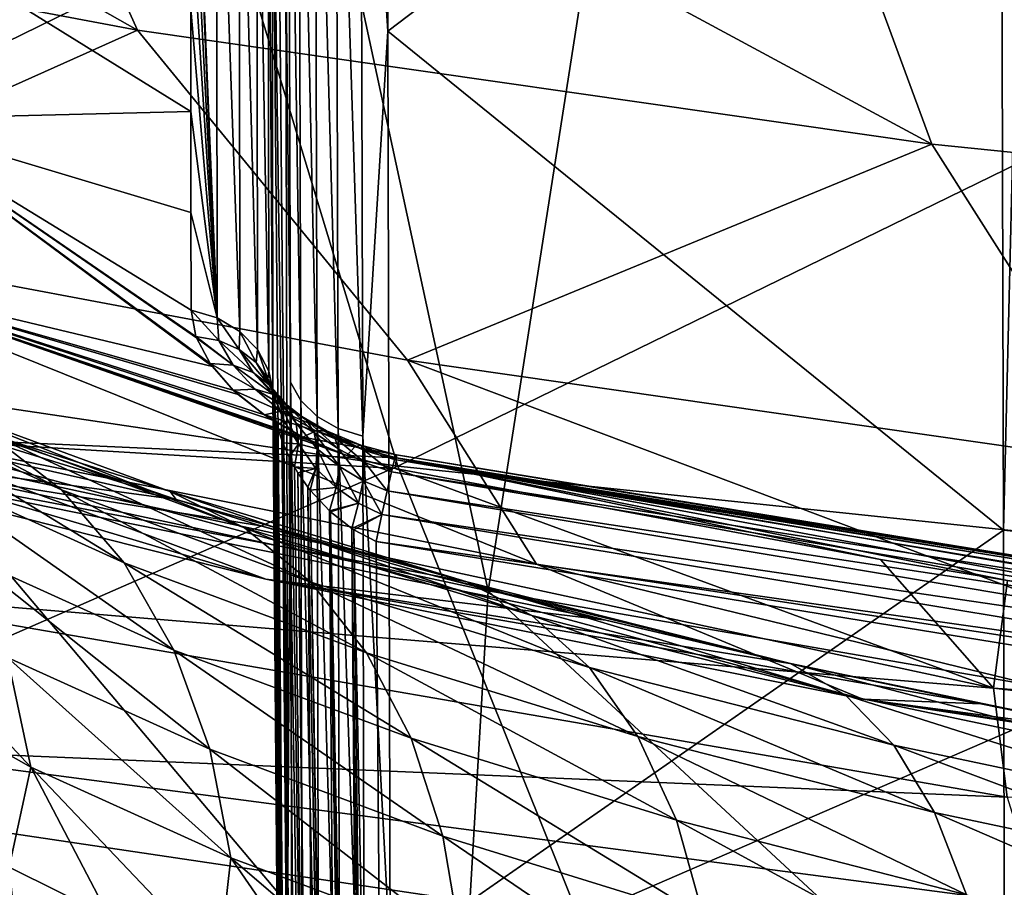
# Model space of a CAD drawing. Header units: metres. Extents: x -109 to 109, y -78 to 121.
# Tile 445 of 656: x -6.6 to -4.67, y -72.15 to -70.44. Entities that reach past the tile are written whole.
import ezdxf

# ---------------------------------------------------------------- set-up
doc = ezdxf.new("R2010")
doc.units = ezdxf.units.M
doc.layers.add('solid_508554_SW0001', color=7, linetype='CONTINUOUS')

msp = doc.modelspace()

# ---------------------------------------------------------------- linework, layer by layer
at = {"layer": 'solid_508554_SW0001'}
for points in [[(-6.830289, -66.227417, 65.060074), (-6.791881, -71.325768, 56.168079), (-5.679892, -71.563828, 56.305351)], [(-6.830289, -66.227417, 65.060074), (-5.679892, -71.563828, 56.305351), (-4.904434, -66.598526, 65.274155)], [(-4.904434, -66.598526, 65.274155), (-5.679892, -71.563828, 56.305351), (-4.556941, -71.759193, 56.418018)], [(-4.904434, -66.598526, 65.274155), (-4.556941, -71.759193, 56.418018), (-3.425279, -71.91153, 56.505859)], [(-4.904434, -66.598526, 65.274155), (-3.425279, -71.91153, 56.505859), (-2.952612, -66.847145, 65.417549)], [(-6.105889, -68.482536, 45.846127), (-6.07645, -70.321671, 49.40963), (-6.072062, -72.126045, 47.287247)], [(-6.103077, -69.90023, 44.032772), (-6.105889, -68.482536, 45.846127), (-6.072062, -72.126045, 47.287247)], [(-5.93011, -69.633942, 50.408268), (-5.882742, -68.488358, 51.526165), (-5.876458, -70.467133, 49.544407)], [(-4.675823, -69.555435, 50.497002), (-5.876458, -70.467133, 49.544407), (-5.882742, -68.488358, 51.526165)], [(-4.140467, -70.481339, 12.041465), (-6.175321, -70.268013, 12.410967), (-4.328004, -69.279373, 10.049794)], [(-8.323489, -69.355896, 16.850292), (-7.881609, -70.179581, 19.008846), (-6.366735, -70.46489, 18.514671)], [(-6.736303, -69.649132, 16.342392), (-8.323489, -69.355896, 16.850292), (-6.366735, -70.46489, 18.514671)], [(-6.071731, -69.534386, 50.309555), (-6.067147, -71.154663, 48.55143), (-6.07645, -70.321671, 49.40963)], [(-6.046922, -71.190964, 48.582695), (-6.067147, -71.154663, 48.55143), (-6.071731, -69.534386, 50.309555)], [(-6.051513, -69.568451, 50.343246), (-6.046922, -71.190964, 48.582695), (-6.071731, -69.534386, 50.309555)], [(-4.675823, -69.555435, 50.497002), (-4.670486, -71.445282, 48.437046), (-5.876458, -70.467133, 49.544407)], [(-4.624331, -69.560143, 50.501831), (-4.670486, -71.445282, 48.437046), (-4.675823, -69.555435, 50.497002)], [(-6.015029, -71.222076, 48.60952), (-6.046922, -71.190964, 48.582695), (-6.051513, -69.568451, 50.343246)], [(-6.019625, -69.597641, 50.372154), (-6.015029, -71.222076, 48.60952), (-6.051513, -69.568451, 50.343246)], [(-4.618999, -71.450371, 48.441467), (-4.670486, -71.445282, 48.437046), (-4.624331, -69.560143, 50.501831)], [(-5.973624, -71.245888, 48.630085), (-6.015029, -71.222076, 48.60952), (-6.019625, -69.597641, 50.372154)], [(-5.978225, -69.619972, 50.394329), (-5.973624, -71.245888, 48.630085), (-6.019625, -69.597641, 50.372154)], [(-5.925507, -71.260788, 48.643009), (-5.973624, -71.245888, 48.630085), (-5.978225, -69.619972, 50.394329)], [(-5.93011, -69.633942, 50.408268), (-5.925507, -71.260788, 48.643009), (-5.978225, -69.619972, 50.394329)], [(-6.736303, -69.649132, 16.342392), (-6.366735, -70.46489, 18.514671), (-4.811081, -70.688721, 18.126989)], [(-5.108315, -69.879761, 15.942926), (-6.736303, -69.649132, 16.342392), (-4.811081, -70.688721, 18.126989)], [(-5.93011, -69.633942, 50.408268), (-5.876458, -70.467133, 49.544407), (-5.925507, -71.260788, 48.643009)], [(-6.21086, -71.029114, 42.027081), (-6.263275, -69.76429, 43.889217), (-6.212182, -69.757477, 43.929123)], [(-6.21086, -71.029114, 42.027081), (-6.263159, -69.814125, 43.819988), (-6.263275, -69.76429, 43.889217)], [(-6.212182, -69.757477, 43.929123), (-6.167562, -69.782608, 43.947361), (-6.16624, -71.055542, 42.043381)], [(-6.21086, -71.029114, 42.027081), (-6.212182, -69.757477, 43.929123), (-6.16624, -71.055542, 42.043381)], [(-6.167562, -69.782608, 43.947361), (-6.132956, -69.816559, 43.971966), (-6.131631, -71.091232, 42.06538)], [(-6.16624, -71.055542, 42.043381), (-6.167562, -69.782608, 43.947361), (-6.131631, -71.091232, 42.06538)], [(-6.21086, -71.029114, 42.027081), (-6.262894, -70.020714, 43.528564), (-6.263159, -69.814125, 43.819988)], [(-6.132956, -69.816559, 43.971966), (-6.110918, -69.856804, 44.001118), (-6.109591, -71.133537, 42.091454)], [(-6.131631, -71.091232, 42.06538), (-6.132956, -69.816559, 43.971966), (-6.109591, -71.133537, 42.091454)], [(-6.110918, -69.856804, 44.001118), (-6.103077, -69.90023, 44.032772), (-6.101748, -71.179291, 42.119644)], [(-6.109591, -71.133537, 42.091454), (-6.110918, -69.856804, 44.001118), (-6.101748, -71.179291, 42.119644)], [(-5.108315, -69.879761, 15.942926), (-4.811081, -70.688721, 18.126989), (-3.224611, -70.849632, 17.848288)], [(-3.421983, -70.168159, 15.953283), (-5.108315, -69.879761, 15.942926), (-3.224611, -70.849632, 17.848288)], [(-6.103077, -69.90023, 44.032772), (-6.0696, -73.755119, 45.026962), (-6.101748, -71.179291, 42.119644)], [(-6.103077, -69.90023, 44.032772), (-6.072062, -72.126045, 47.287247), (-6.0696, -73.755119, 45.026962)], [(-7.746911, -71.038475, 14.957135), (-8.167993, -69.97139, 12.924731), (-6.175321, -70.268013, 12.410967)], [(-6.21086, -71.029114, 42.027081), (-6.26267, -70.22261, 43.23666), (-6.262894, -70.020714, 43.528564)], [(-7.227275, -70.850357, 21.160807), (-6.366735, -70.46489, 18.514671), (-7.881609, -70.179581, 19.008846)], [(-6.21086, -71.029114, 42.027081), (-6.26245, -70.423958, 42.938232), (-6.26267, -70.22261, 43.23666)], [(-5.856967, -71.319809, 14.469856), (-7.746911, -71.038475, 14.957135), (-6.175321, -70.268013, 12.410967)], [(-5.856967, -71.319809, 14.469856), (-6.175321, -70.268013, 12.410967), (-4.140467, -70.481339, 12.041465)], [(-6.067147, -71.154663, 48.55143), (-6.072062, -72.126045, 47.287247), (-6.07645, -70.321671, 49.40963)], [(-6.262249, -70.62471, 42.633003), (-6.87325, -70.639282, 42.369736), (-6.7235, -70.338478, 42.891365)], [(-6.26245, -70.423958, 42.938232), (-6.262249, -70.62471, 42.633003), (-6.7235, -70.338478, 42.891365)], [(-6.21086, -71.029114, 42.027081), (-6.262249, -70.62471, 42.633003), (-6.26245, -70.423958, 42.938232)], [(-7.227275, -70.850357, 21.160807), (-5.838058, -71.111725, 20.708094), (-6.366735, -70.46489, 18.514671)], [(-5.838058, -71.111725, 20.708094), (-4.811081, -70.688721, 18.126989), (-6.366735, -70.46489, 18.514671)], [(-5.925507, -71.260788, 48.643009), (-5.876458, -70.467133, 49.544407), (-5.872071, -72.281227, 47.410671)], [(-4.670486, -71.445282, 48.437046), (-5.872071, -72.281227, 47.410671), (-5.876458, -70.467133, 49.544407)], [(-3.927015, -71.522141, 14.119404), (-5.856967, -71.319809, 14.469856), (-4.140467, -70.481339, 12.041465)], [(-6.262249, -70.62471, 42.633003), (-6.26209, -70.822151, 42.324898), (-6.87325, -70.639282, 42.369736)], [(-6.21086, -71.029114, 42.027081), (-6.26209, -70.822151, 42.324898), (-6.262249, -70.62471, 42.633003)], [(-6.220106, -71.124466, 41.853207), (-6.969184, -70.945518, 41.83868), (-6.87325, -70.639282, 42.369736)], [(-6.224372, -71.118523, 41.861328), (-6.220106, -71.124466, 41.853207), (-6.87325, -70.639282, 42.369736)], [(-6.251497, -71.068108, 41.933491), (-6.224372, -71.118523, 41.861328), (-6.87325, -70.639282, 42.369736)], [(-6.252406, -71.065643, 41.937172), (-6.251497, -71.068108, 41.933491), (-6.87325, -70.639282, 42.369736)], [(-6.261981, -71.013924, 42.017708), (-6.252406, -71.065643, 41.937172), (-6.87325, -70.639282, 42.369736)], [(-6.26209, -70.822151, 42.324898), (-6.261981, -71.013924, 42.017708), (-6.87325, -70.639282, 42.369736)], [(-5.838058, -71.111725, 20.708094), (-4.411517, -71.316772, 20.352947), (-4.811081, -70.688721, 18.126989)], [(-4.411517, -71.316772, 20.352947), (-3.224611, -70.849632, 17.848288), (-4.811081, -70.688721, 18.126989)], [(-6.21086, -71.029114, 42.027081), (-6.261981, -71.013924, 42.017708), (-6.26209, -70.822151, 42.324898)], [(-5.585535, -71.511879, 23.033199), (-5.838058, -71.111725, 20.708094), (-7.227275, -70.850357, 21.160807)], [(-6.906076, -71.246559, 23.492744), (-5.585535, -71.511879, 23.033199), (-7.227275, -70.850357, 21.160807)], [(-6.291041, -71.385162, 28.312231), (-7.240581, -71.257591, 26.174244), (-8.313686, -70.927223, 26.74646)], [(-7.210692, -71.099449, 28.811529), (-6.291041, -71.385162, 28.312231), (-8.313686, -70.927223, 26.74646)], [(-6.115307, -71.541267, 25.682903), (-6.906076, -71.246559, 23.492744), (-8.176859, -70.926201, 24.047621)], [(-7.240581, -71.257591, 26.174244), (-6.115307, -71.541267, 25.682903), (-8.176859, -70.926201, 24.047621)], [(-5.944512, -71.302803, 41.66198), (-7.010552, -71.254791, 41.302353), (-6.969184, -70.945518, 41.83868)], [(-5.956586, -71.298767, 41.664211), (-5.944512, -71.302803, 41.66198), (-6.969184, -70.945518, 41.83868)], [(-6.026819, -71.270592, 41.684868), (-5.956586, -71.298767, 41.664211), (-6.969184, -70.945518, 41.83868)], [(-6.043172, -71.262756, 41.691746), (-6.026819, -71.270592, 41.684868), (-6.969184, -70.945518, 41.83868)], [(-6.103514, -71.228828, 41.725319), (-6.043172, -71.262756, 41.691746), (-6.969184, -70.945518, 41.83868)], [(-6.118183, -71.219154, 41.73579), (-6.103514, -71.228828, 41.725319), (-6.969184, -70.945518, 41.83868)], [(-6.169551, -71.179207, 41.782345), (-6.118183, -71.219154, 41.73579), (-6.969184, -70.945518, 41.83868)], [(-6.179176, -71.170349, 41.793301), (-6.169551, -71.179207, 41.782345), (-6.969184, -70.945518, 41.83868)], [(-6.220106, -71.124466, 41.853207), (-6.179176, -71.170349, 41.793301), (-6.969184, -70.945518, 41.83868)], [(-6.20745, -71.073502, 41.953201), (-6.252406, -71.065643, 41.937172), (-6.261981, -71.013924, 42.017708)], [(-6.20745, -71.073502, 41.953201), (-6.261981, -71.013924, 42.017708), (-6.21086, -71.029114, 42.027081)], [(-7.277344, -71.94091, 17.057558), (-7.746911, -71.038475, 14.957135), (-5.856967, -71.319809, 14.469856)], [(-6.167444, -71.09066, 41.974335), (-6.21086, -71.029114, 42.027081), (-6.16624, -71.055542, 42.043381)], [(-6.20745, -71.073502, 41.953201), (-6.21086, -71.029114, 42.027081), (-6.167444, -71.09066, 41.974335)], [(-6.515744, -71.366188, 29.46139), (-6.659861, -71.254936, 29.301809), (-7.096555, -71.05793, 29.882217)], [(-6.939626, -71.174629, 30.024933), (-6.515744, -71.366188, 29.46139), (-7.096555, -71.05793, 29.882217)], [(-6.167444, -71.09066, 41.974335), (-6.16624, -71.055542, 42.043381), (-6.134735, -71.11615, 41.999279)], [(-6.134735, -71.11615, 41.999279), (-6.16624, -71.055542, 42.043381), (-6.131631, -71.091232, 42.06538)], [(-6.179473, -71.121765, 41.886482), (-6.251497, -71.068108, 41.933491), (-6.252406, -71.065643, 41.937172)], [(-6.20745, -71.073502, 41.953201), (-6.179473, -71.121765, 41.886482), (-6.252406, -71.065643, 41.937172)], [(-6.179473, -71.121765, 41.886482), (-6.224372, -71.118523, 41.861328), (-6.251497, -71.068108, 41.933491)], [(-6.20745, -71.073502, 41.953201), (-6.140192, -71.13591, 41.916771), (-6.179473, -71.121765, 41.886482)], [(-6.20745, -71.073502, 41.953201), (-6.167444, -71.09066, 41.974335), (-6.140192, -71.13591, 41.916771)], [(-6.167444, -71.09066, 41.974335), (-6.109138, -71.160049, 41.950142), (-6.140192, -71.13591, 41.916771)], [(-6.167444, -71.09066, 41.974335), (-6.134735, -71.11615, 41.999279), (-6.109138, -71.160049, 41.950142)], [(-6.134735, -71.11615, 41.999279), (-6.131631, -71.091232, 42.06538), (-6.111237, -71.148468, 42.026573)], [(-6.111237, -71.148468, 42.026573), (-6.131631, -71.091232, 42.06538), (-6.109591, -71.133537, 42.091454)], [(-6.731725, -71.233521, 28.741928), (-6.291041, -71.385162, 28.312231), (-7.210692, -71.099449, 28.811529)], [(-6.134735, -71.11615, 41.999279), (-6.088376, -71.192566, 41.984375), (-6.109138, -71.160049, 41.950142)], [(-6.134735, -71.11615, 41.999279), (-6.111237, -71.148468, 42.026573), (-6.088376, -71.192566, 41.984375)], [(-4.22475, -71.720245, 22.672295), (-4.411517, -71.316772, 20.352947), (-5.838058, -71.111725, 20.708094)], [(-5.585535, -71.511879, 23.033199), (-4.22475, -71.720245, 22.672295), (-5.838058, -71.111725, 20.708094)], [(-6.224372, -71.118523, 41.861328), (-6.179176, -71.170349, 41.793301), (-6.220106, -71.124466, 41.853207)], [(-6.136635, -71.168411, 41.827778), (-6.179176, -71.170349, 41.793301), (-6.224372, -71.118523, 41.861328)], [(-6.179473, -71.121765, 41.886482), (-6.136635, -71.168411, 41.827778), (-6.224372, -71.118523, 41.861328)], [(-6.179473, -71.121765, 41.886482), (-6.100194, -71.17926, 41.867195), (-6.136635, -71.168411, 41.827778)], [(-6.179473, -71.121765, 41.886482), (-6.140192, -71.13591, 41.916771), (-6.100194, -71.17926, 41.867195)], [(-6.140192, -71.13591, 41.916771), (-6.072622, -71.202026, 41.90868), (-6.100194, -71.17926, 41.867195)], [(-6.140192, -71.13591, 41.916771), (-6.109138, -71.160049, 41.950142), (-6.072622, -71.202026, 41.90868)], [(-6.111237, -71.148468, 42.026573), (-6.109591, -71.133537, 42.091454), (-6.098326, -71.185722, 42.054619)], [(-6.098326, -71.185722, 42.054619), (-6.109591, -71.133537, 42.091454), (-6.101748, -71.179291, 42.119644)], [(-6.111237, -71.148468, 42.026573), (-6.079288, -71.231308, 42.017197), (-6.088376, -71.192566, 41.984375)], [(-6.111237, -71.148468, 42.026573), (-6.098326, -71.185722, 42.054619), (-6.079288, -71.231308, 42.017197)], [(-6.067147, -71.154663, 48.55143), (-6.063968, -72.650566, 46.68639), (-6.072062, -72.126045, 47.287247)], [(-6.043739, -72.688934, 46.715084), (-6.063968, -72.650566, 46.68639), (-6.067147, -71.154663, 48.55143)], [(-6.046922, -71.190964, 48.582695), (-6.043739, -72.688934, 46.715084), (-6.067147, -71.154663, 48.55143)], [(-6.39325, -71.509148, 29.613611), (-6.515744, -71.366188, 29.46139), (-6.939626, -71.174629, 30.024933)], [(-6.805959, -71.322311, 30.162546), (-6.39325, -71.509148, 29.613611), (-6.939626, -71.174629, 30.024933)], [(-6.136635, -71.168411, 41.827778), (-6.085794, -71.211761, 41.772797), (-6.179176, -71.170349, 41.793301)], [(-6.179176, -71.170349, 41.793301), (-6.118183, -71.219154, 41.73579), (-6.169551, -71.179207, 41.782345)], [(-6.085794, -71.211761, 41.772797), (-6.118183, -71.219154, 41.73579), (-6.179176, -71.170349, 41.793301)], [(-6.136635, -71.168411, 41.827778), (-6.05764, -71.215355, 41.813522), (-6.085794, -71.211761, 41.772797)], [(-6.136635, -71.168411, 41.827778), (-6.100194, -71.17926, 41.867195), (-6.05764, -71.215355, 41.813522)], [(-6.109138, -71.160049, 41.950142), (-6.055986, -71.235001, 41.94912), (-6.072622, -71.202026, 41.90868)], [(-6.109138, -71.160049, 41.950142), (-6.088376, -71.192566, 41.984375), (-6.055986, -71.235001, 41.94912)], [(-6.821846, -71.178284, 29.139027), (-6.302681, -71.369476, 28.594137), (-6.731725, -71.233521, 28.741928)], [(-6.156961, -71.440613, 28.773911), (-6.302681, -71.369476, 28.594137), (-6.821846, -71.178284, 29.139027)], [(-6.659861, -71.254936, 29.301809), (-6.156961, -71.440613, 28.773911), (-6.821846, -71.178284, 29.139027)], [(-6.0696, -73.755119, 45.026962), (-6.06908, -75.196609, 42.646408), (-6.101748, -71.179291, 42.119644)], [(-6.062056, -75.203468, 42.593639), (-6.101748, -71.179291, 42.119644), (-6.06908, -75.196609, 42.646408)], [(-6.099737, -71.208122, 42.095703), (-6.101748, -71.179291, 42.119644), (-6.062056, -75.203468, 42.593639)], [(-6.098326, -71.185722, 42.054619), (-6.101748, -71.179291, 42.119644), (-6.099737, -71.208122, 42.095703)], [(-6.100194, -71.17926, 41.867195), (-6.035623, -71.22953, 41.855694), (-6.05764, -71.215355, 41.813522)], [(-6.100194, -71.17926, 41.867195), (-6.072622, -71.202026, 41.90868), (-6.035623, -71.22953, 41.855694)], [(-6.098326, -71.185722, 42.054619), (-6.099737, -71.208122, 42.095703), (-6.096781, -71.225624, 42.081867)], [(-6.098326, -71.185722, 42.054619), (-6.096781, -71.225624, 42.081867), (-6.079288, -71.231308, 42.017197)], [(-6.088376, -71.192566, 41.984375), (-6.051534, -71.275711, 41.985481), (-6.055986, -71.235001, 41.94912)], [(-6.088376, -71.192566, 41.984375), (-6.079288, -71.231308, 42.017197), (-6.051534, -71.275711, 41.985481)], [(-6.011842, -72.721817, 46.739693), (-6.043739, -72.688934, 46.715084), (-6.046922, -71.190964, 48.582695)], [(-6.015029, -71.222076, 48.60952), (-6.011842, -72.721817, 46.739693), (-6.046922, -71.190964, 48.582695)], [(-6.085794, -71.211761, 41.772797), (-6.017831, -71.250328, 41.735748), (-6.118183, -71.219154, 41.73579)], [(-6.096781, -71.225624, 42.081867), (-6.099737, -71.208122, 42.095703), (-6.062056, -75.203468, 42.593639)], [(-6.085794, -71.211761, 41.772797), (-5.996553, -71.250404, 41.783337), (-6.017831, -71.250328, 41.735748)], [(-6.085794, -71.211761, 41.772797), (-6.05764, -71.215355, 41.813522), (-5.996553, -71.250404, 41.783337)], [(-6.072622, -71.202026, 41.90868), (-6.021099, -71.253418, 41.896713), (-6.035623, -71.22953, 41.855694)], [(-6.072622, -71.202026, 41.90868), (-6.055986, -71.235001, 41.94912), (-6.021099, -71.253418, 41.896713)], [(-6.302681, -71.369476, 28.594137), (-6.291041, -71.385162, 28.312231), (-6.731725, -71.233521, 28.741928)], [(-6.118183, -71.219154, 41.73579), (-6.043172, -71.262756, 41.691746), (-6.103514, -71.228828, 41.725319)], [(-6.017831, -71.250328, 41.735748), (-6.043172, -71.262756, 41.691746), (-6.118183, -71.219154, 41.73579)], [(-6.093745, -71.238823, 42.071777), (-6.096781, -71.225624, 42.081867), (-6.062056, -75.203468, 42.593639)], [(-6.079288, -71.231308, 42.017197), (-6.096781, -71.225624, 42.081867), (-6.093745, -71.238823, 42.071777)], [(-6.079288, -71.231308, 42.017197), (-6.093745, -71.238823, 42.071777), (-6.083724, -71.270454, 42.048702)], [(-6.079288, -71.231308, 42.017197), (-6.083724, -71.270454, 42.048702), (-6.082477, -71.273705, 42.046421)], [(-6.079288, -71.231308, 42.017197), (-6.082477, -71.273705, 42.046421), (-6.051534, -71.275711, 41.985481)], [(-6.05764, -71.215355, 41.813522), (-5.981075, -71.262756, 41.831562), (-5.996553, -71.250404, 41.783337)], [(-6.05764, -71.215355, 41.813522), (-6.035623, -71.22953, 41.855694), (-5.981075, -71.262756, 41.831562)], [(-6.035623, -71.22953, 41.855694), (-5.972447, -71.286545, 41.87714), (-5.981075, -71.262756, 41.831562)], [(-6.035623, -71.22953, 41.855694), (-6.021099, -71.253418, 41.896713), (-5.972447, -71.286545, 41.87714)], [(-5.970435, -72.746994, 46.75856), (-6.011842, -72.721817, 46.739693), (-6.015029, -71.222076, 48.60952)], [(-5.973624, -71.245888, 48.630085), (-5.970435, -72.746994, 46.75856), (-6.015029, -71.222076, 48.60952)], [(-4.945972, -71.776207, 25.275978), (-5.585535, -71.511879, 23.033199), (-6.906076, -71.246559, 23.492744)], [(-6.115307, -71.541267, 25.682903), (-4.945972, -71.776207, 25.275978), (-6.906076, -71.246559, 23.492744)], [(-6.093745, -71.238823, 42.071777), (-6.062056, -75.203468, 42.593639), (-6.050568, -75.207474, 42.562397)], [(-6.083724, -71.270454, 42.048702), (-6.093745, -71.238823, 42.071777), (-6.050568, -75.207474, 42.562397)], [(-6.055986, -71.235001, 41.94912), (-6.014963, -71.285545, 41.934052), (-6.021099, -71.253418, 41.896713)], [(-6.055986, -71.235001, 41.94912), (-6.051534, -71.275711, 41.985481), (-6.014963, -71.285545, 41.934052)], [(-6.017831, -71.250328, 41.735748), (-5.941195, -71.281586, 41.713577), (-6.043172, -71.262756, 41.691746)], [(-6.017831, -71.250328, 41.735748), (-5.929439, -71.278313, 41.766521), (-5.941195, -71.281586, 41.713577)], [(-6.017831, -71.250328, 41.735748), (-5.996553, -71.250404, 41.783337), (-5.929439, -71.278313, 41.766521)], [(-5.996553, -71.250404, 41.783337), (-5.922505, -71.288986, 41.819344), (-5.929439, -71.278313, 41.766521)], [(-5.996553, -71.250404, 41.783337), (-5.981075, -71.262756, 41.831562), (-5.922505, -71.288986, 41.819344)], [(-5.922316, -72.762764, 46.770405), (-5.970435, -72.746994, 46.75856), (-5.973624, -71.245888, 48.630085)], [(-5.925507, -71.260788, 48.643009), (-5.922316, -72.762764, 46.770405), (-5.973624, -71.245888, 48.630085)], [(-5.44944, -71.621544, 27.671631), (-6.115307, -71.541267, 25.682903), (-7.240581, -71.257591, 26.174244)], [(-5.795285, -71.531624, 27.910458), (-5.44944, -71.621544, 27.671631), (-7.240581, -71.257591, 26.174244)], [(-6.125057, -71.436745, 28.169102), (-5.795285, -71.531624, 27.910458), (-7.240581, -71.257591, 26.174244)], [(-6.291041, -71.385162, 28.312231), (-6.125057, -71.436745, 28.169102), (-7.240581, -71.257591, 26.174244)], [(-4.689867, -71.754677, 41.31477), (-6.997029, -71.564682, 40.764961), (-7.010552, -71.254791, 41.302353)], [(-5.862391, -71.324478, 41.656208), (-4.689867, -71.754677, 41.31477), (-7.010552, -71.254791, 41.302353)], [(-5.944512, -71.302803, 41.66198), (-5.862391, -71.324478, 41.656208), (-7.010552, -71.254791, 41.302353)], [(-6.027608, -71.54689, 28.948795), (-6.156961, -71.440613, 28.773911), (-6.659861, -71.254936, 29.301809)], [(-6.515744, -71.366188, 29.46139), (-6.027608, -71.54689, 28.948795), (-6.659861, -71.254936, 29.301809)], [(-6.082477, -71.273705, 42.046421), (-6.083724, -71.270454, 42.048702), (-6.050568, -75.207474, 42.562397)], [(-6.043172, -71.262756, 41.691746), (-5.956586, -71.298767, 41.664211), (-6.026819, -71.270592, 41.684868)], [(-5.941195, -71.281586, 41.713577), (-5.956586, -71.298767, 41.664211), (-6.043172, -71.262756, 41.691746)], [(-6.021099, -71.253418, 41.896713), (-5.971256, -71.320145, 41.916977), (-5.972447, -71.286545, 41.87714)], [(-6.021099, -71.253418, 41.896713), (-6.014963, -71.285545, 41.934052), (-5.971256, -71.320145, 41.916977)], [(-5.981075, -71.262756, 41.831562), (-5.920905, -71.31282, 41.868145), (-5.922505, -71.288986, 41.819344)], [(-5.981075, -71.262756, 41.831562), (-5.972447, -71.286545, 41.87714), (-5.920905, -71.31282, 41.868145)], [(-5.925507, -71.260788, 48.643009), (-5.872071, -72.281227, 47.410671), (-5.922316, -72.762764, 46.770405)], [(-6.082477, -71.273705, 42.046421), (-6.050568, -75.207474, 42.562397), (-6.040455, -75.209869, 42.54348)], [(-6.069902, -71.301994, 42.027252), (-6.082477, -71.273705, 42.046421), (-6.040455, -75.209869, 42.54348)], [(-6.051534, -71.275711, 41.985481), (-6.082477, -71.273705, 42.046421), (-6.069902, -71.301994, 42.027252)], [(-6.051534, -71.275711, 41.985481), (-6.069902, -71.301994, 42.027252), (-6.059555, -71.321167, 42.014992)], [(-6.051534, -71.275711, 41.985481), (-6.059555, -71.321167, 42.014992), (-6.017592, -71.323936, 41.965412)], [(-6.051534, -71.275711, 41.985481), (-6.017592, -71.323936, 41.965412), (-6.014963, -71.285545, 41.934052)], [(-6.014963, -71.285545, 41.934052), (-6.017592, -71.323936, 41.965412), (-5.977583, -71.361275, 41.948372)], [(-6.014963, -71.285545, 41.934052), (-5.977583, -71.361275, 41.948372), (-5.971256, -71.320145, 41.916977)], [(-5.972447, -71.286545, 41.87714), (-5.924757, -71.348061, 41.909321), (-5.920905, -71.31282, 41.868145)], [(-5.972447, -71.286545, 41.87714), (-5.971256, -71.320145, 41.916977), (-5.924757, -71.348061, 41.909321)], [(-5.859496, -71.303505, 41.708157), (-5.956586, -71.298767, 41.664211), (-5.941195, -71.281586, 41.713577)], [(-5.859757, -71.29747, 41.763927), (-5.941195, -71.281586, 41.713577), (-5.929439, -71.278313, 41.766521)], [(-5.859757, -71.29747, 41.763927), (-5.859496, -71.303505, 41.708157), (-5.941195, -71.281586, 41.713577)], [(-5.863154, -71.306847, 41.81913), (-5.929439, -71.278313, 41.766521), (-5.922505, -71.288986, 41.819344)], [(-5.863154, -71.306847, 41.81913), (-5.859757, -71.29747, 41.763927), (-5.929439, -71.278313, 41.766521)], [(-5.869419, -71.330887, 41.869427), (-5.922505, -71.288986, 41.819344), (-5.920905, -71.31282, 41.868145)], [(-5.869419, -71.330887, 41.869427), (-5.863154, -71.306847, 41.81913), (-5.922505, -71.288986, 41.819344)], [(-6.069902, -71.301994, 42.027252), (-6.040455, -75.209869, 42.54348), (-6.009489, -75.214737, 42.504459)], [(-6.059555, -71.321167, 42.014992), (-6.069902, -71.301994, 42.027252), (-6.009489, -75.214737, 42.504459)], [(-5.956586, -71.298767, 41.664211), (-5.862391, -71.324478, 41.656208), (-5.944512, -71.302803, 41.66198)], [(-5.859496, -71.303505, 41.708157), (-5.862391, -71.324478, 41.656208), (-5.956586, -71.298767, 41.664211)], [(-3.542199, -71.695625, 41.894783), (-5.863154, -71.306847, 41.81913), (-5.869419, -71.330887, 41.869427)], [(-3.539524, -71.679756, 41.84837), (-5.859757, -71.29747, 41.763927), (-5.863154, -71.306847, 41.81913)], [(-3.539524, -71.679756, 41.84837), (-5.863154, -71.306847, 41.81913), (-3.542199, -71.695625, 41.894783)], [(-5.859496, -71.303505, 41.708157), (-4.911241, -71.502625, 41.679569), (-5.862391, -71.324478, 41.656208)], [(-3.538237, -71.675613, 41.799438), (-5.859496, -71.303505, 41.708157), (-5.859757, -71.29747, 41.763927)], [(-3.538237, -71.675613, 41.799438), (-5.859757, -71.29747, 41.763927), (-3.539524, -71.679756, 41.84837)], [(-5.859496, -71.303505, 41.708157), (-4.662809, -71.543816, 41.684967), (-4.911241, -71.502625, 41.679569)], [(-5.859496, -71.303505, 41.708157), (-4.113882, -71.627068, 41.695885), (-4.662809, -71.543816, 41.684967)], [(-5.859496, -71.303505, 41.708157), (-3.533069, -71.703598, 41.705921), (-4.113882, -71.627068, 41.695885)], [(-3.538415, -71.683434, 41.750946), (-3.533069, -71.703598, 41.705921), (-5.859496, -71.303505, 41.708157)], [(-3.538415, -71.683434, 41.750946), (-5.859496, -71.303505, 41.708157), (-3.538237, -71.675613, 41.799438)], [(-5.501956, -72.205193, 16.599815), (-7.277344, -71.94091, 17.057558), (-5.856967, -71.319809, 14.469856)], [(-7.140338, -72.251457, 54.245819), (-5.739532, -72.573341, 54.411236), (-6.791881, -71.325768, 56.168079)], [(-6.295572, -71.680084, 29.754507), (-6.39325, -71.509148, 29.613611), (-6.805959, -71.322311, 30.162546)], [(-6.699039, -71.497116, 30.291475), (-6.295572, -71.680084, 29.754507), (-6.805959, -71.322311, 30.162546)], [(-5.739532, -72.573341, 54.411236), (-5.679892, -71.563828, 56.305351), (-6.791881, -71.325768, 56.168079)], [(-6.052784, -71.332397, 42.008121), (-6.059555, -71.321167, 42.014992), (-6.009489, -75.214737, 42.504459)], [(-6.017592, -71.323936, 41.965412), (-6.059555, -71.321167, 42.014992), (-6.052784, -71.332397, 42.008121)], [(-6.017592, -71.323936, 41.965412), (-6.052784, -71.332397, 42.008121), (-6.033074, -71.360771, 41.991802)], [(-6.017592, -71.323936, 41.965412), (-6.033074, -71.360771, 41.991802), (-6.028614, -71.366493, 41.98872)], [(-6.017592, -71.323936, 41.965412), (-6.028614, -71.366493, 41.98872), (-5.977583, -71.361275, 41.948372)], [(-5.971256, -71.320145, 41.916977), (-5.977583, -71.361275, 41.948372), (-5.933776, -71.392097, 41.939835)], [(-5.971256, -71.320145, 41.916977), (-5.933776, -71.392097, 41.939835), (-5.924757, -71.348061, 41.909321)], [(-5.878058, -71.367706, 41.910854), (-5.920905, -71.31282, 41.868145), (-5.924757, -71.348061, 41.909321)], [(-5.878058, -71.367706, 41.910854), (-5.869419, -71.330887, 41.869427), (-5.920905, -71.31282, 41.868145)], [(-5.862391, -71.324478, 41.656208), (-4.911241, -71.502625, 41.679569), (-4.689867, -71.754677, 41.31477)], [(-5.501956, -72.205193, 16.599815), (-5.856967, -71.319809, 14.469856), (-3.927015, -71.522141, 14.119404)], [(-6.052784, -71.332397, 42.008121), (-6.009489, -75.214737, 42.504459), (-6.006282, -75.215111, 42.501392)], [(-6.033074, -71.360771, 41.991802), (-6.052784, -71.332397, 42.008121), (-6.006282, -75.215111, 42.501392)], [(-5.888394, -71.414413, 41.940155), (-5.924757, -71.348061, 41.909321), (-5.933776, -71.392097, 41.939835)], [(-5.888394, -71.414413, 41.940155), (-5.878058, -71.367706, 41.910854), (-5.924757, -71.348061, 41.909321)], [(-3.5461, -71.722252, 41.935879), (-5.869419, -71.330887, 41.869427), (-5.878058, -71.367706, 41.910854)], [(-3.542199, -71.695625, 41.894783), (-5.869419, -71.330887, 41.869427), (-3.5461, -71.722252, 41.935879)], [(-5.917993, -71.685547, 29.114241), (-6.027608, -71.54689, 28.948795), (-6.515744, -71.366188, 29.46139)], [(-6.39325, -71.509148, 29.613611), (-5.917993, -71.685547, 29.114241), (-6.515744, -71.366188, 29.46139)], [(-6.033074, -71.360771, 41.991802), (-6.006282, -75.215111, 42.501392), (-5.96788, -75.218498, 42.473221)], [(-6.028614, -71.366493, 41.98872), (-6.033074, -71.360771, 41.991802), (-5.96788, -75.218498, 42.473221)], [(-5.977583, -71.361275, 41.948372), (-6.028614, -71.366493, 41.98872), (-5.990888, -71.407249, 41.969139)], [(-6.028614, -71.366493, 41.98872), (-5.96788, -75.218498, 42.473221), (-5.963968, -75.218742, 42.471069)], [(-5.990888, -71.407249, 41.969139), (-6.028614, -71.366493, 41.98872), (-5.963968, -75.218742, 42.471069)], [(-5.977583, -71.361275, 41.948372), (-5.990888, -71.407249, 41.969139), (-5.933776, -71.392097, 41.939835)], [(-3.550991, -71.758034, 41.969177), (-5.878058, -71.367706, 41.910854), (-5.888394, -71.414413, 41.940155)], [(-3.5461, -71.722252, 41.935879), (-5.878058, -71.367706, 41.910854), (-3.550991, -71.758034, 41.969177)], [(-6.302681, -71.369476, 28.594137), (-5.722017, -71.546371, 28.110378), (-6.291041, -71.385162, 28.312231)], [(-5.594481, -71.612572, 28.305223), (-5.722017, -71.546371, 28.110378), (-6.302681, -71.369476, 28.594137)], [(-6.156961, -71.440613, 28.773911), (-5.594481, -71.612572, 28.305223), (-6.302681, -71.369476, 28.594137)], [(-5.722017, -71.546371, 28.110378), (-6.125057, -71.436745, 28.169102), (-6.291041, -71.385162, 28.312231)], [(-5.933776, -71.392097, 41.939835), (-5.990888, -71.407249, 41.969139), (-5.988998, -71.408989, 41.968418)], [(-5.990888, -71.407249, 41.969139), (-5.963968, -75.218742, 42.471069), (-5.932094, -75.220276, 42.457397)], [(-5.988998, -71.408989, 41.968418), (-5.990888, -71.407249, 41.969139), (-5.932094, -75.220276, 42.457397)], [(-5.933776, -71.392097, 41.939835), (-5.988998, -71.408989, 41.968418), (-5.947065, -71.441849, 41.957397)], [(-5.888394, -71.414413, 41.940155), (-5.933776, -71.392097, 41.939835), (-5.947065, -71.441849, 41.957397)], [(-5.988998, -71.408989, 41.968418), (-5.932094, -75.220276, 42.457397), (-5.917799, -75.220703, 42.453255)], [(-5.947065, -71.441849, 41.957397), (-5.988998, -71.408989, 41.968418), (-5.917799, -75.220703, 42.453255)], [(-5.888394, -71.414413, 41.940155), (-5.947065, -71.441849, 41.957397), (-5.943308, -71.44429, 41.956841)], [(-5.888394, -71.414413, 41.940155), (-5.943308, -71.44429, 41.956841), (-5.899612, -71.467323, 41.955029)], [(-3.556578, -71.800804, 41.992672), (-5.888394, -71.414413, 41.940155), (-5.899612, -71.467323, 41.955029)], [(-3.550991, -71.758034, 41.969177), (-5.888394, -71.414413, 41.940155), (-3.556578, -71.800804, 41.992672)], [(-5.481628, -71.714417, 28.493652), (-5.594481, -71.612572, 28.305223), (-6.156961, -71.440613, 28.773911)], [(-6.027608, -71.54689, 28.948795), (-5.481628, -71.714417, 28.493652), (-6.156961, -71.440613, 28.773911)], [(-5.722017, -71.546371, 28.110378), (-5.795285, -71.531624, 27.910458), (-6.125057, -71.436745, 28.169102)], [(-5.947065, -71.441849, 41.957397), (-5.917799, -75.220703, 42.453255), (-5.899868, -75.221031, 42.449627)], [(-5.943308, -71.44429, 41.956841), (-5.947065, -71.441849, 41.957397), (-5.899868, -75.221031, 42.449627)], [(-5.943308, -71.44429, 41.956841), (-5.869088, -75.2211, 42.447231), (-5.899612, -71.467323, 41.955029)], [(-5.943308, -71.44429, 41.956841), (-5.899868, -75.221031, 42.449627), (-5.869088, -75.2211, 42.447231)], [(-4.670486, -71.445282, 48.437046), (-4.667082, -73.161469, 46.237328), (-5.872071, -72.281227, 47.410671)], [(-4.618999, -71.450371, 48.441467), (-4.667082, -73.161469, 46.237328), (-4.670486, -71.445282, 48.437046)], [(-3.562535, -71.848, 42.004944), (-5.899612, -71.467323, 41.955029), (-5.869088, -75.2211, 42.447231)], [(-3.556578, -71.800804, 41.992672), (-5.899612, -71.467323, 41.955029), (-3.562535, -71.848, 42.004944)], [(-6.225252, -71.87455, 29.880409), (-6.295572, -71.680084, 29.754507), (-6.699039, -71.497116, 30.291475)], [(-6.621649, -71.694504, 30.408361), (-6.225252, -71.87455, 29.880409), (-6.699039, -71.497116, 30.291475)], [(-4.911241, -71.502625, 41.679569), (-4.662809, -71.543816, 41.684967), (-4.689867, -71.754677, 41.31477)], [(-6.575806, -71.909332, 30.510157), (-6.621649, -71.694504, 30.408361), (-6.952921, -71.506935, 30.97707)], [(-6.903191, -71.723816, 31.072477), (-6.575806, -71.909332, 30.510157), (-6.952921, -71.506935, 30.97707)], [(-5.83097, -71.852966, 29.265934), (-5.917993, -71.685547, 29.114241), (-6.39325, -71.509148, 29.613611)], [(-6.295572, -71.680084, 29.754507), (-5.83097, -71.852966, 29.265934), (-6.39325, -71.509148, 29.613611)], [(-3.741002, -71.960716, 24.956398), (-4.22475, -71.720245, 22.672295), (-5.585535, -71.511879, 23.033199)], [(-4.945972, -71.776207, 25.275978), (-3.741002, -71.960716, 24.956398), (-5.585535, -71.511879, 23.033199)], [(-3.688985, -72.395264, 16.270603), (-5.501956, -72.205193, 16.599815), (-3.927015, -71.522141, 14.119404)], [(-4.714556, -71.78521, 27.256763), (-4.945972, -71.776207, 25.275978), (-6.115307, -71.541267, 25.682903)], [(-5.088776, -71.706177, 27.453455), (-4.714556, -71.78521, 27.256763), (-6.115307, -71.541267, 25.682903)], [(-5.44944, -71.621544, 27.671631), (-5.088776, -71.706177, 27.453455), (-6.115307, -71.541267, 25.682903)], [(-5.087422, -71.706703, 27.693941), (-5.44944, -71.621544, 27.671631), (-5.795285, -71.531624, 27.910458)], [(-5.722017, -71.546371, 28.110378), (-5.087422, -71.706703, 27.693941), (-5.795285, -71.531624, 27.910458)], [(-5.386399, -71.849243, 28.670755), (-5.481628, -71.714417, 28.493652), (-6.027608, -71.54689, 28.948795)], [(-5.917993, -71.685547, 29.114241), (-5.386399, -71.849243, 28.670755), (-6.027608, -71.54689, 28.948795)], [(-4.979736, -71.768631, 27.901745), (-5.087422, -71.706703, 27.693941), (-5.722017, -71.546371, 28.110378)], [(-5.594481, -71.612572, 28.305223), (-4.979736, -71.768631, 27.901745), (-5.722017, -71.546371, 28.110378)], [(-2.342225, -71.927063, 41.544254), (-4.689867, -71.754677, 41.31477), (-4.662809, -71.543816, 41.684967)], [(-4.662866, -71.968292, 40.944332), (-6.928722, -71.872765, 40.230709), (-6.997029, -71.564682, 40.764961)], [(-4.689867, -71.754677, 41.31477), (-4.662866, -71.968292, 40.944332), (-6.997029, -71.564682, 40.764961)], [(-5.739532, -72.573341, 54.411236), (-4.320586, -72.824783, 54.540447), (-5.679892, -71.563828, 56.305351)], [(-4.320586, -72.824783, 54.540447), (-4.556941, -71.759193, 56.418018), (-5.679892, -71.563828, 56.305351)], [(-4.884881, -71.866631, 28.101772), (-4.979736, -71.768631, 27.901745), (-5.594481, -71.612572, 28.305223)], [(-5.481628, -71.714417, 28.493652), (-4.884881, -71.866631, 28.101772), (-5.594481, -71.612572, 28.305223)], [(-5.087422, -71.706703, 27.693941), (-5.088776, -71.706177, 27.453455), (-5.44944, -71.621544, 27.671631)], [(-6.184124, -72.087479, 29.988037), (-6.225252, -71.87455, 29.880409), (-6.621649, -71.694504, 30.408361)], [(-6.575806, -71.909332, 30.510157), (-6.184124, -72.087479, 29.988037), (-6.621649, -71.694504, 30.408361)], [(-5.768807, -72.044785, 29.399923), (-5.83097, -71.852966, 29.265934), (-6.295572, -71.680084, 29.754507)], [(-6.225252, -71.87455, 29.880409), (-5.768807, -72.044785, 29.399923), (-6.295572, -71.680084, 29.754507)], [(-5.311273, -72.013542, 28.831921), (-5.386399, -71.849243, 28.670755), (-5.917993, -71.685547, 29.114241)], [(-5.83097, -71.852966, 29.265934), (-5.311273, -72.013542, 28.831921), (-5.917993, -71.685547, 29.114241)], [(-4.805328, -71.998154, 28.288815), (-4.884881, -71.866631, 28.101772), (-5.481628, -71.714417, 28.493652)], [(-5.386399, -71.849243, 28.670755), (-4.805328, -71.998154, 28.288815), (-5.481628, -71.714417, 28.493652)], [(-4.407187, -71.848457, 27.350019), (-4.714556, -71.78521, 27.256763), (-5.088776, -71.706177, 27.453455)], [(-5.087422, -71.706703, 27.693941), (-4.407187, -71.848457, 27.350019), (-5.088776, -71.706177, 27.453455)], [(-4.32074, -71.906799, 27.568506), (-4.407187, -71.848457, 27.350019), (-5.087422, -71.706703, 27.693941)], [(-4.979736, -71.768631, 27.901745), (-4.32074, -71.906799, 27.568506), (-5.087422, -71.706703, 27.693941)], [(-6.903191, -71.723816, 31.072477), (-6.618584, -72.105591, 30.679756), (-6.575806, -71.909332, 30.510157)], [(-4.245121, -72.00161, 27.778044), (-4.32074, -71.906799, 27.568506), (-4.979736, -71.768631, 27.901745)], [(-4.884881, -71.866631, 28.101772), (-4.245121, -72.00161, 27.778044), (-4.979736, -71.768631, 27.901745)], [(-2.335904, -72.029961, 41.36581), (-4.662866, -71.968292, 40.944332), (-4.689867, -71.754677, 41.31477)], [(-2.342225, -71.927063, 41.544254), (-2.335904, -72.029961, 41.36581), (-4.689867, -71.754677, 41.31477)], [(-3.52457, -71.985886, 26.802511), (-3.741002, -71.960716, 24.956398), (-4.945972, -71.776207, 25.275978)], [(-3.930992, -71.925339, 26.930676), (-3.52457, -71.985886, 26.802511), (-4.945972, -71.776207, 25.275978)], [(-4.328143, -71.85836, 27.082298), (-3.930992, -71.925339, 26.930676), (-4.945972, -71.776207, 25.275978)], [(-4.714556, -71.78521, 27.256763), (-4.328143, -71.85836, 27.082298), (-4.945972, -71.776207, 25.275978)], [(-4.407187, -71.848457, 27.350019), (-4.328143, -71.85836, 27.082298), (-4.714556, -71.78521, 27.256763)], [(-3.562535, -71.848, 42.004944), (-5.869088, -75.2211, 42.447231), (5.869088, -75.2211, 42.447231)], [(-4.743149, -72.15979, 28.457996), (-4.805328, -71.998154, 28.288815), (-5.386399, -71.849243, 28.670755)], [(-5.311273, -72.013542, 28.831921), (-4.743149, -72.15979, 28.457996), (-5.386399, -71.849243, 28.670755)], [(-5.258207, -72.203041, 28.972948), (-5.311273, -72.013542, 28.831921), (-5.83097, -71.852966, 29.265934)], [(-5.768807, -72.044785, 29.399923), (-5.258207, -72.203041, 28.972948), (-5.83097, -71.852966, 29.265934)], [(-4.182301, -72.130409, 27.973177), (-4.245121, -72.00161, 27.778044), (-4.884881, -71.866631, 28.101772)], [(-4.805328, -71.998154, 28.288815), (-4.182301, -72.130409, 27.973177), (-4.884881, -71.866631, 28.101772)], [(-4.596958, -72.179787, 40.577576), (-6.806166, -72.17662, 39.703777), (-6.928722, -71.872765, 40.230709)], [(-4.662866, -71.968292, 40.944332), (-4.596958, -72.179787, 40.577576), (-6.928722, -71.872765, 40.230709)], [(-5.733122, -72.256012, 29.512718), (-5.768807, -72.044785, 29.399923), (-6.225252, -71.87455, 29.880409)], [(-6.184124, -72.087479, 29.988037), (-5.733122, -72.256012, 29.512718), (-6.225252, -71.87455, 29.880409)], [(-6.575806, -71.909332, 30.510157), (-6.618584, -72.105591, 30.679756), (-6.42218, -72.202644, 30.391457)], [(-6.575806, -71.909332, 30.510157), (-6.42218, -72.202644, 30.391457), (-6.207804, -72.297348, 30.115427)], [(-6.575806, -71.909332, 30.510157), (-6.207804, -72.297348, 30.115427), (-6.184124, -72.087479, 29.988037)], [(-6.76223, -72.673042, 19.212852), (-7.277344, -71.94091, 17.057558), (-5.501956, -72.205193, 16.599815)], [(-4.133914, -72.289841, 28.148821), (-4.182301, -72.130409, 27.973177), (-4.805328, -71.998154, 28.288815)], [(-4.743149, -72.15979, 28.457996), (-4.133914, -72.289841, 28.148821), (-4.805328, -71.998154, 28.288815)], [(-6.811435, -73.653076, 31.498568), (-6.437295, -73.847717, 30.910244), (-6.796324, -72.006523, 30.979319)], [(-6.437295, -73.847717, 30.910244), (-6.618584, -72.105591, 30.679756), (-6.796324, -72.006523, 30.979319)], [(-4.699965, -72.347305, 28.604912), (-4.743149, -72.15979, 28.457996), (-5.311273, -72.013542, 28.831921)], [(-5.258207, -72.203041, 28.972948), (-4.699965, -72.347305, 28.604912), (-5.311273, -72.013542, 28.831921)], [(-5.228585, -72.412788, 29.090164), (-5.258207, -72.203041, 28.972948), (-5.768807, -72.044785, 29.399923)], [(-5.733122, -72.256012, 29.512718), (-5.228585, -72.412788, 29.090164), (-5.768807, -72.044785, 29.399923)], [(-6.184124, -72.087479, 29.988037), (-6.207804, -72.297348, 30.115427), (-5.976202, -72.389374, 29.852629)], [(-6.184124, -72.087479, 29.988037), (-5.976202, -72.389374, 29.852629), (-5.72819, -72.478386, 29.604012)], [(-6.184124, -72.087479, 29.988037), (-5.72819, -72.478386, 29.604012), (-5.733122, -72.256012, 29.512718)], [(-6.437295, -73.847717, 30.910244), (-6.42218, -72.202644, 30.391457), (-6.618584, -72.105591, 30.679756)], [(-6.063968, -72.650566, 46.68639), (-6.0696, -73.755119, 45.026962), (-6.072062, -72.126045, 47.287247)]]:
    msp.add_3dface(points, dxfattribs=at)

doc.saveas('drawing.dxf')
